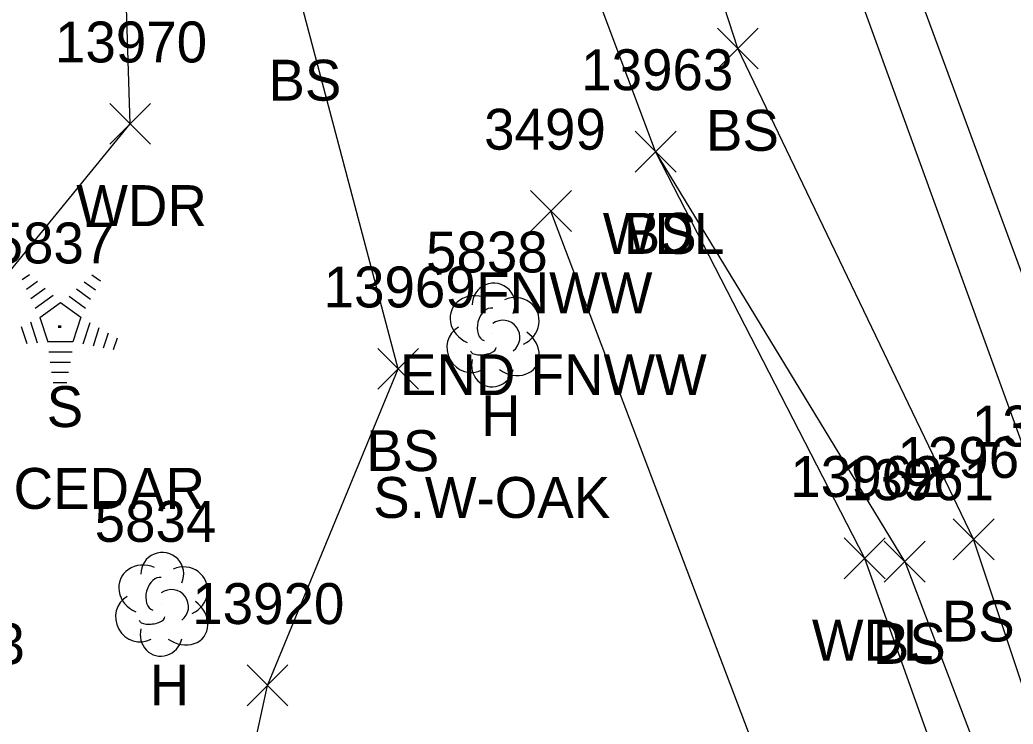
# Model space of a CAD drawing. Extents: x 1439173 to 1457902, y 641926 to 659889.
# Drawn here: x 1446589.42 to 1446637.98, y 652476.93 to 652511.35 of the extents above; entities that cross this region are included whole.
import ezdxf

# ---------------------------------------------------------------- set-up
doc = ezdxf.new("R2010")
doc.units = 0
for name, color, linetype in [('L_A', 7, 'Continuous'), ('L_C', 7, 'Continuous'), ('L_I', 7, 'Continuous'), ('L_TIC', 7, 'Continuous'), ('LAWA', 7, 'Continuous'), ('LELB', 7, 'Continuous'), ('LFNC', 7, 'Continuous'), ('LTC', 7, 'Continuous'), ('LTD', 7, 'Continuous'), ('PET', 7, 'Continuous')]:
    doc.layers.add(name, color=color, linetype=linetype)

msp = doc.modelspace()

# ---------------------------------------------------------------- linework, layer by layer
at = {"layer": 'L_TIC'}
for points in [[(1446623.519, 652508.954), (1446625.519, 652510.954)], [(1446625.519, 652508.954), (1446623.519, 652510.954)], [(1446593.81, 652505.274), (1446595.81, 652507.274)], [(1446595.81, 652505.274), (1446593.81, 652507.274)], [(1446619.497, 652503.916), (1446621.497, 652505.916)], [(1446621.497, 652503.916), (1446619.497, 652505.916)], [(1446619.497, 652503.916), (1446621.497, 652505.916)], [(1446621.497, 652503.916), (1446619.497, 652505.916)], [(1446614.382, 652501.009), (1446616.382, 652503.009)], [(1446616.382, 652501.009), (1446614.382, 652503.009)], [(1446606.912, 652493.296), (1446608.912, 652495.296)], [(1446608.912, 652493.296), (1446606.912, 652495.296)], [(1446635.048, 652484.964), (1446637.048, 652486.964)], [(1446637.048, 652484.964), (1446635.048, 652486.964)], [(1446629.722, 652484.03), (1446631.722, 652486.03)], [(1446631.722, 652484.03), (1446629.722, 652486.03)], [(1446631.677, 652483.872), (1446633.677, 652485.872)], [(1446633.677, 652483.872), (1446631.677, 652485.872)], [(1446600.521, 652477.818), (1446602.521, 652479.818)], [(1446602.521, 652477.818), (1446600.521, 652479.818)]]:
    msp.add_lwpolyline(points, dxfattribs=at)
at = {"layer": 'LAWA'}
for points in [[(1446664.293, 652162.854), (1446652.061, 652192.993), (1446638.212, 652235.065), (1446636.452, 652267.729), (1446618.052, 652298.923), (1446596.784, 652325.259), (1446593.673, 652356.676), (1446584.253, 652368.127), (1446597.715, 652383.737), (1446607.264, 652394.473), (1446600.773, 652408.454), (1446577.862, 652411.997), (1446562.872, 652412.693), (1446566.143, 652436.362), (1446571.35, 652458.659), (1446576.561, 652483.933), (1446594.81, 652506.274), (1446593.829, 652537.149), (1446600.725, 652539.793), (1446606.374, 652540.974)], [(1446676.661, 652353.65), (1446658.806, 652413.41), (1446655.68, 652428.931), (1446651.285, 652432.506), (1446643.541, 652449.13), (1446630.722, 652485.03), (1446620.497, 652504.916), (1446612.321, 652526.673), (1446606.374, 652540.974)]]:
    msp.add_lwpolyline(points, dxfattribs=at)
at = {"layer": 'LELB'}
for points in [[(1446687.492, 652358.336), (1446665.366, 652415.935), (1446653.31, 652451.782), (1446639.555, 652487.497), (1446623.6, 652531.42), (1446615.873, 652554.881), (1446598.228, 652600.363), (1446584.995, 652637.761), (1446573.9, 652665.706), (1446570.233, 652674.909), (1446567.928, 652681.499), (1446562.313, 652697.42), (1446549.564, 652731.618), (1446540.956, 652757.477), (1446533.922, 652775.477), (1446527.897, 652794.236), (1446517.554, 652822.898), (1446506.266, 652853.985), (1446498.188, 652872.337)], [(1446655.68, 652428.931), (1446648.112, 652449.839), (1446636.048, 652485.964), (1446624.519, 652509.954), (1446618.339, 652528.954), (1446611.355, 652552.271), (1446592.963, 652598.55), (1446580.52, 652636.266), (1446571.301, 652656.218), (1446563.876, 652665.133), (1446560.182, 652679.527), (1446561.245, 652679.837), (1446560.514, 652681.721)], [(1446577.862, 652411.997), (1446579.357, 652430.615), (1446596.499, 652455.745), (1446601.521, 652478.818), (1446607.912, 652494.296), (1446603.125, 652512.405), (1446600.725, 652539.793), (1446583.477, 652595.511)], [(1446632.677, 652484.872), (1446620.497, 652504.916)], [(1446632.677, 652484.872), (1446646.254, 652449.195)]]:
    msp.add_lwpolyline(points, dxfattribs=at)
at = {"layer": 'LFNC'}
msp.add_lwpolyline([(1446690.718, 652306.717), (1446671.528, 652356.299), (1446654.436, 652401.749), (1446642.324, 652433.707), (1446629.598, 652464.505), (1446615.382, 652502.009)], dxfattribs=at)
at = {"layer": 'LTC'}
for p, q in [((1446589.536, 652498.657), (1446589.891, 652498.914)), ((1446589.746, 652498.191), (1446590.275, 652498.575)), ((1446592.563, 652498.549), (1446593.113, 652498.149)), ((1446592.934, 652498.897), (1446593.353, 652498.592)), ((1446589.955, 652497.725), (1446590.659, 652498.237)), ((1446592.192, 652498.2), (1446592.871, 652497.707)), ((1446590.165, 652497.259), (1446591.043, 652497.897)), ((1446590.389, 652496.804), (1446591.401, 652497.539)), ((1446591.401, 652497.539), (1446592.398, 652496.814)), ((1446591.821, 652497.852), (1446592.631, 652497.263)), ((1446589.935, 652496.585), (1446590.266, 652495.566)), ((1446590.389, 652496.804), (1446590.776, 652495.611)), ((1446592.398, 652496.814), (1446592.007, 652495.611)), ((1446592.836, 652496.543), (1446592.498, 652495.504)), ((1446589.479, 652496.369), (1446589.751, 652495.534)), ((1446593.28, 652496.293), (1446592.993, 652495.408)), ((1446593.725, 652496.043), (1446593.488, 652495.313)), ((1446592.007, 652495.611), (1446590.776, 652495.611)), ((1446594.169, 652495.792), (1446593.982, 652495.218)), ((1446591.968, 652495.111), (1446590.824, 652495.111)), ((1446591.885, 652494.611), (1446590.896, 652494.611)), ((1446591.801, 652494.111), (1446590.969, 652494.111)), ((1446591.717, 652493.611), (1446591.042, 652493.611))]:
    msp.add_line(p, q, dxfattribs=at)
at = {"layer": 'LTD'}
for p, q in [((1446612.534, 652496.006), (1446612.534, 652496.006)), ((1446612.534, 652496.006), (1446612.534, 652496.006)), ((1446596.332, 652482.837), (1446596.332, 652482.837)), ((1446596.332, 652482.837), (1446596.332, 652482.837))]:
    msp.add_line(p, q, dxfattribs=at)
for centre in [(1446612.581, 652497.44), (1446596.378, 652484.271)]:
    msp.add_arc(centre, 1.047, 335.5272, 180.9563, dxfattribs=at)
for centre, major_axis, ratio, start_param, end_param in [((1446611.742, 652496.672), (1.21, -0.512), 0.895232, 1.570796, 4.712389), ((1446613.575, 652496.589), (-1.141, -0.483), 0.949671, 1.570796, 4.712389), ((1446612.325, 652496.464), (-0.208, -0.792), 0.645439, 3.141593, 6.283185), ((1446613.034, 652495.839), (-0.5, 0.667), 0.989748, 3.141593, 6.283185), ((1446611.451, 652495.297), (0.584, -1.042), 0.959034, 3.141593, 6.283185), ((1446613.534, 652495.173), (-1.09, 0.792), 0.841452, 1.570796, 4.712389), ((1446612.076, 652495.256), (-0.625, -0.083), 0.423636, 0, 3.141593), ((1446612.534, 652494.506), (0.265, 1.061), 0.942809, 1.570796, 4.712389), ((1446595.54, 652483.504), (1.21, -0.512), 0.895232, 1.570796, 4.712389), ((1446597.373, 652483.421), (-1.141, -0.483), 0.949671, 1.570796, 4.712389), ((1446596.123, 652483.296), (-0.208, -0.792), 0.645439, 3.141593, 6.283185), ((1446596.832, 652482.671), (-0.5, 0.667), 0.989748, 3.141593, 6.283185), ((1446595.248, 652482.129), (0.584, -1.042), 0.959034, 3.141593, 6.283185), ((1446597.332, 652482.004), (-1.09, 0.792), 0.841452, 1.570796, 4.712389), ((1446595.873, 652482.087), (-0.625, -0.083), 0.423636, 0, 3.141593), ((1446596.332, 652481.337), (0.265, 1.061), 0.942809, 1.570796, 4.712389)]:
    msp.add_ellipse(centre, major_axis=major_axis, ratio=ratio, start_param=start_param, end_param=end_param, dxfattribs=at)
at = {"layer": 'PET'}
msp.add_lwpolyline([(1446689.852, 652359.177), (1446668.806, 652417.257), (1446655.183, 652452.601), (1446642.38, 652488.196), (1446626.101, 652532.332), (1446617.587, 652555.621), (1446600.833, 652601.708), (1446587.425, 652637.976), (1446577.597, 652667.116), (1446565.109, 652699.854), (1446553.169, 652732.617), (1446540.072, 652768.042), (1446530.182, 652795.278), (1446519.231, 652823.666), (1446508.055, 652854.557), (1446501.136, 652873.957)], dxfattribs=at)

# ---------------------------------------------------------------- texts
at = {"layer": 'L_A'}
for s, p in [('BS', (1446601.566, 652507.405)), ('BS', (1446622.96, 652504.954)), ('WDR', (1446592.173, 652501.274)), ('WDL', (1446617.915, 652499.916)), ('BS', (1446618.938, 652499.916)), ('FNWW', (1446611.729, 652497.009)), ('S', (1446590.727, 652491.448)), ('H', (1446611.967, 652491.006)), ('BS', (1446606.353, 652489.296)), ('BS', (1446634.489, 652480.964)), ('WDL', (1446628.139, 652480.03)), ('BS', (1446631.118, 652479.872)), ('H', (1446595.765, 652477.837))]:
    msp.add_text(s, height=2, dxfattribs=at).set_placement(p)
at = {"layer": 'L_C'}
for s, p in [('END FNWW', (1446607.997, 652493.009)), ('S.R-CEDAR', (1446583.758, 652487.448)), ('S.W-OAK', (1446606.691, 652487.006))]:
    msp.add_text(s, height=2, dxfattribs=at).set_placement(p)
at = {"layer": 'L_I'}
for s, p in [('13970', (1446591.133, 652509.274)), ('13963', (1446616.86, 652507.916)), ('13963', (1446616.86, 652507.916)), ('3499', (1446612.115, 652505.009)), ('5837', (1446588.081, 652499.448)), ('5838', (1446609.274, 652499.006)), ('13969', (1446604.267, 652497.296)), ('13959', (1446635.957, 652490.497)), ('13960', (1446632.323, 652488.964)), ('13962', (1446627.084, 652488.03)), ('13961', (1446629.606, 652487.872)), ('5834', (1446593.072, 652485.837)), ('13920', (1446597.844, 652481.818)), ('5833', (1446583.708, 652479.856))]:
    msp.add_text(s, height=2, dxfattribs=at).set_placement(p)
at = {"layer": 'LTC'}
msp.add_text('.', height=1.037, rotation=270, dxfattribs=at).set_placement((1446591.283, 652496.552))

doc.saveas('drawing.dxf')
